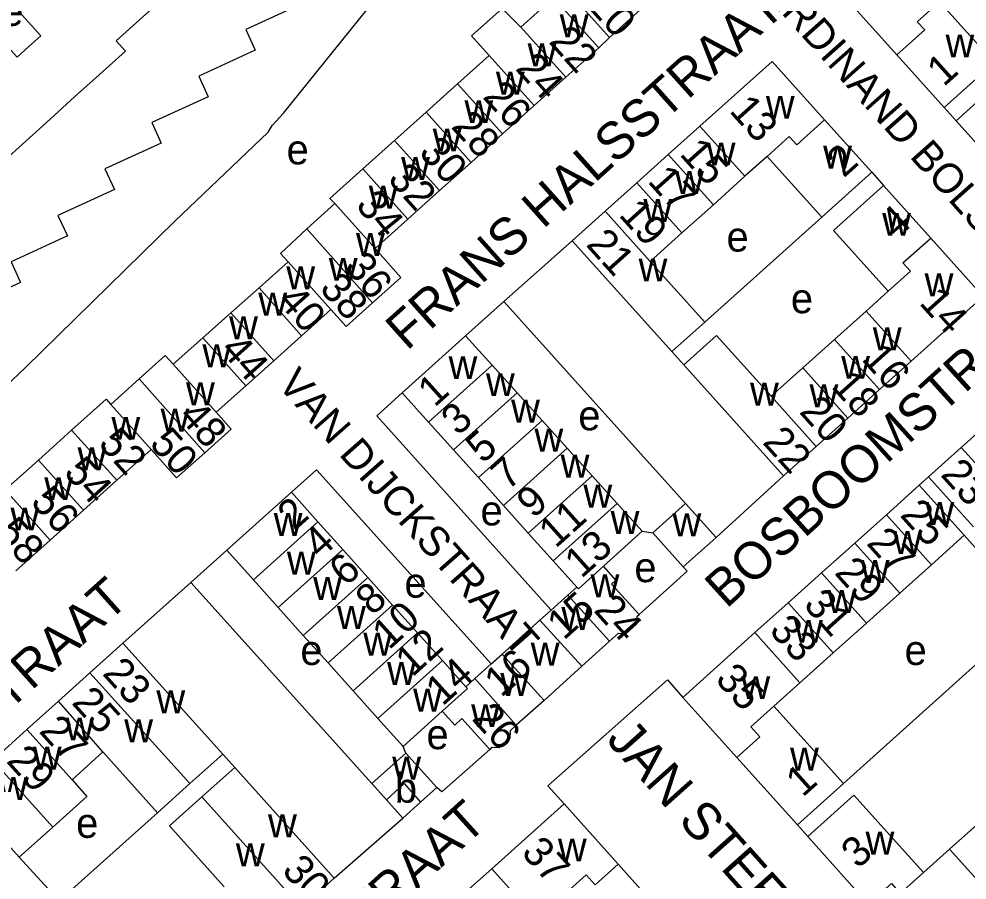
# Model space of a CAD drawing. Extents: x 161775 to 163181, y 382878 to 383925.
# Drawn here: x 162727.8 to 162855, y 383447.3 to 383562.8 of the extents above; entities that cross this region are included whole.
import ezdxf

# ---------------------------------------------------------------- set-up
doc = ezdxf.new("R2010")
doc.units = 0
for name, color, linetype in [('BLT_Basislijn', 7, 'Continuous'), ('BLT_Bebouwing', 7, 'Continuous'), ('BLT_Centroide', 7, 'Continuous'), ('BLT_Huisnummer', 7, 'Continuous'), ('BLT_Huisnummer_ tussenligend', 7, 'Continuous'), ('BLT_Onderdoorgang_en_onderverdeling', 7, 'Continuous'), ('BLT_Onderverdeling_panden', 7, 'Continuous'), ('BLT_Straatnaam', 7, 'Continuous')]:
    doc.layers.add(name, color=color, linetype=linetype)

msp = doc.modelspace()

# ---------------------------------------------------------------- linework, layer by layer
at = {"layer": 'BLT_Basislijn'}
for p, q in [((162805.56, 383558.97), (162807.02, 383560.35)), ((162851.89, 383550.97), (162853.49, 383549.18)), ((162842.18, 383542.25), (162843.78, 383540.47)), ((162819.78, 383522.14), (162835.48, 383536.24)), ((162792.86, 383524.92), (162802.02, 383533.08)), ((162787.71, 383520.31), (162792.86, 383524.92)), ((162817.22, 383497.81), (162792.86, 383524.92)), ((162815.38, 383518.19), (162816.98, 383516.41)), ((162779.21, 383512.66), (162775.82, 383509.59)), ((162775.82, 383509.59), (162799.2, 383483.51)), ((162767.73, 383502.35), (162764.34, 383499.31)), ((162791.15, 383476.3), (162767.73, 383502.35)), ((162830.35, 383501.53), (162821.3, 383493.27)), ((162848.55, 383500.26), (162849.8, 383501.39)), ((162811.4, 383494.08), (162812.83, 383493.86)), ((162863.87, 383483.15), (162854.59, 383493.54)), ((162750.87, 383487.21), (162755.68, 383491.53)), ((162817.43, 383488.72), (162816.91, 383489.33)), ((162810.98, 383482.91), (162817.43, 383488.72)), ((162741.75, 383479.05), (162750.87, 383487.21)), ((162750.87, 383487.21), (162775.14, 383460.22)), ((162838.39, 383460.23), (162863.87, 383483.15)), ((162779.71, 383464.31), (162779.34, 383465.22)), ((162755.13, 383464.17), (162756.74, 383462.39)), ((162790.94, 383464.82), (162784.51, 383459.11)), ((162784.51, 383459.11), (162783.84, 383459.71)), ((162770.08, 383447.52), (162779.29, 383455.6)), ((162832.21, 383454.68), (162833.61, 383453.12))]:
    msp.add_line(p, q, dxfattribs=at)
for points in [[(162728.69, 383516.08), (162748.72, 383535.7), (162761.22, 383547.63), (162761.76, 383548.52), (162763.29, 383550.17), (162782.46, 383574.02)], [(162765.74, 383564.84), (162758.22, 383561.4), (162759.49, 383558.63), (162751.92, 383555.17), (162753.19, 383552.4), (162745.63, 383548.94), (162746.89, 383546.17), (162739.33, 383542.71), (162740.6, 383539.94), (162733.03, 383536.47), (162734.3, 383533.71), (162726.74, 383530.24), (162728, 383527.48), (162720.44, 383524.01)], [(162728.69, 383516.08), (162713.68, 383501.84), (162688.53, 383479.69)], [(162800.92, 383457.5), (162798.75, 383459.94), (162814.78, 383474.13), (162816.84, 383471.8)], [(162733.2, 383444.49), (162746.38, 383456.32)], [(162727.85, 383450.36), (162733.2, 383444.49)]]:
    msp.add_lwpolyline(points, dxfattribs=at)
at = {"layer": 'BLT_Bebouwing'}
for p, q in [((162807.02, 383560.35), (162799.67, 383568.53)), ((162743.96, 383562.71), (162747.32, 383565.74)), ((162795.13, 383561.74), (162799.52, 383565.69)), ((162799.52, 383565.69), (162805.56, 383558.97)), ((162838.53, 383565.85), (162845.57, 383558.01)), ((162858.59, 383556.98), (162851.26, 383565.14)), ((162811.14, 383564.04), (162807.02, 383560.35)), ((162740.83, 383559.88), (162743.96, 383562.71)), ((162786.64, 383554.13), (162790.88, 383557.94)), ((162805.56, 383558.97), (162801.17, 383555.02)), ((162845.57, 383558.01), (162851.89, 383550.97)), ((162819.14, 383548.45), (162828.82, 383557.13)), ((162828.82, 383557.13), (162835.86, 383549.29)), ((162851.89, 383550.97), (162858.59, 383556.98)), ((162735.26, 383552.36), (162738.55, 383555.34)), ((162782.4, 383550.32), (162786.64, 383554.13)), ((162801.17, 383555.02), (162796.92, 383551.21)), ((162731.99, 383549.4), (162735.26, 383552.36)), ((162778.16, 383546.51), (162782.4, 383550.32)), ((162796.92, 383551.21), (162792.68, 383547.4)), ((162728.72, 383546.45), (162731.99, 383549.4)), ((162835.86, 383549.29), (162842.18, 383542.25)), ((162814.9, 383544.64), (162819.14, 383548.45)), ((162725.45, 383543.49), (162728.72, 383546.45)), ((162773.92, 383542.7), (162778.16, 383546.51)), ((162792.68, 383547.4), (162788.44, 383543.59)), ((162810.66, 383540.83), (162814.9, 383544.64)), ((162828.16, 383544.39), (162825.18, 383541.72)), ((162835.48, 383536.24), (162828.16, 383544.39)), ((162769.52, 383538.76), (162773.92, 383542.7)), ((162788.44, 383543.59), (162784.2, 383539.79)), ((162825.18, 383541.72), (162820.94, 383537.91)), ((162842.18, 383542.25), (162835.48, 383536.24)), ((162806.42, 383537.02), (162810.66, 383540.83)), ((162837.08, 383534.45), (162843.78, 383540.47)), ((162843.78, 383540.47), (162850.1, 383533.43)), ((162770.19, 383538.06), (162769.52, 383538.76)), ((162784.2, 383539.79), (162779.96, 383535.98)), ((162766.4, 383534.67), (162770.19, 383538.06)), ((162820.94, 383537.91), (162816.7, 383534.11)), ((162802.02, 383533.08), (162806.42, 383537.02)), ((162779.96, 383535.98), (162775.56, 383532.03)), ((162816.7, 383534.11), (162812.46, 383530.3)), ((162844.4, 383526.3), (162837.08, 383534.45)), ((162815.38, 383518.19), (162802.02, 383533.08)), ((162850.1, 383533.43), (162857.14, 383525.58)), ((162812.46, 383530.3), (162819.78, 383522.14)), ((162841.43, 383523.62), (162844.4, 383526.3)), ((162857.14, 383525.58), (162852.75, 383521.64)), ((162769.65, 383523.83), (162765.71, 383520.3)), ((162769.65, 383523.83), (162771.68, 383521.56)), ((162775.21, 383524.72), (162771.68, 383521.56)), ((162837.19, 383519.82), (162841.43, 383523.62)), ((162819.78, 383522.14), (162815.38, 383518.19)), ((162852.75, 383521.64), (162847.47, 383516.9)), ((162765.71, 383520.3), (162761.97, 383516.95)), ((162787.71, 383520.31), (162779.21, 383512.66)), ((162791.27, 383516.38), (162787.71, 383520.31)), ((162816.98, 383516.41), (162821.38, 383520.36)), ((162821.38, 383520.36), (162828.7, 383512.2)), ((162832.95, 383516.01), (162837.19, 383519.82)), ((162761.97, 383516.95), (162758.21, 383513.59)), ((162794.62, 383512.67), (162791.27, 383516.38)), ((162830.35, 383501.53), (162816.98, 383516.41)), ((162828.7, 383512.2), (162832.95, 383516.01)), ((162847.47, 383516.9), (162843.23, 383513.09)), ((162740.11, 383511.11), (162743.91, 383514.52)), ((162758.21, 383513.59), (162754.26, 383510.05)), ((162779.21, 383512.66), (162782.75, 383508.72)), ((162797.97, 383508.96), (162794.62, 383512.67)), ((162843.23, 383513.09), (162838.99, 383509.28)), ((162734.87, 383507.65), (162739.49, 383511.8)), ((162739.49, 383511.8), (162740.11, 383511.11)), ((162754.26, 383510.05), (162756.27, 383507.8)), ((162782.75, 383508.72), (162786.1, 383505)), ((162801.32, 383505.25), (162797.97, 383508.96)), ((162838.99, 383509.28), (162834.74, 383505.47)), ((162854.2, 383505.33), (162858.44, 383509.14)), ((162730.41, 383503.64), (162734.87, 383507.65)), ((162756.27, 383507.8), (162752.73, 383504.63)), ((162745.53, 383505.07), (162740.91, 383500.92)), ((162752.73, 383504.63), (162748.95, 383501.25)), ((162786.1, 383505), (162789.44, 383501.28)), ((162804.67, 383501.54), (162801.32, 383505.25)), ((162834.74, 383505.47), (162830.35, 383501.53)), ((162849.8, 383501.39), (162854.2, 383505.33)), ((162725.94, 383499.63), (162730.41, 383503.64)), ((162740.91, 383500.92), (162736.45, 383496.91)), ((162789.44, 383501.28), (162792.78, 383497.56)), ((162808.02, 383497.83), (162804.67, 383501.54)), ((162855.84, 383494.66), (162849.8, 383501.39)), ((162848.55, 383500.26), (162844.15, 383496.31)), ((162854.59, 383493.54), (162848.55, 383500.26)), ((162755.68, 383491.53), (162764.34, 383499.31)), ((162764.34, 383499.31), (162767.9, 383495.35)), ((162736.45, 383496.91), (162731.98, 383492.91)), ((162792.78, 383497.56), (162796.12, 383493.84)), ((162811.4, 383494.08), (162808.02, 383497.83)), ((162812.83, 383493.86), (162817.22, 383497.81)), ((162817.22, 383497.81), (162821.3, 383493.27)), ((162844.15, 383496.31), (162839.91, 383492.51)), ((162767.9, 383495.35), (162771.24, 383491.62)), ((162796.12, 383493.84), (162799.47, 383490.13)), ((162806.21, 383489.39), (162811.4, 383494.08)), ((162816.91, 383489.33), (162812.83, 383493.86)), ((162821.3, 383493.27), (162816.91, 383489.33)), ((162850.19, 383489.59), (162854.59, 383493.54)), ((162731.98, 383492.91), (162727.36, 383488.76)), ((162839.91, 383492.51), (162835.45, 383488.5)), ((162759.24, 383487.56), (162755.68, 383491.53)), ((162771.24, 383491.62), (162774.58, 383487.9)), ((162799.47, 383490.13), (162802.64, 383486.59)), ((162807.88, 383487.53), (162806.21, 383489.39)), ((162845.95, 383485.78), (162850.19, 383489.59)), ((162774.58, 383487.9), (162777.91, 383484.18)), ((162835.45, 383488.5), (162830.98, 383484.49)), ((162762.59, 383483.84), (162759.24, 383487.56)), ((162807.29, 383487), (162807.88, 383487.53)), ((162810.98, 383482.91), (162807.29, 383487)), ((162801.42, 383485.49), (162799.2, 383483.51)), ((162802.64, 383486.59), (162801.42, 383485.49)), ((162841.49, 383481.77), (162845.95, 383485.78)), ((162777.91, 383484.18), (162781.25, 383480.46)), ((162830.98, 383484.49), (162826.52, 383480.48)), ((162765.93, 383480.12), (162762.59, 383483.84)), ((162799.2, 383483.51), (162797.68, 383482.14)), ((162810.72, 383482.69), (162810.98, 383482.91)), ((162792.62, 383477.61), (162797.68, 383482.14)), ((162809.26, 383480.35), (162810.65, 383481.6)), ((162810.65, 383481.6), (162810.72, 383482.69)), ((162837.02, 383477.76), (162841.49, 383481.77)), ((162781.25, 383480.46), (162784.59, 383476.74)), ((162807, 383479.33), (162808.21, 383480.42)), ((162808.21, 383480.42), (162809.26, 383480.35)), ((162826.52, 383480.48), (162816.84, 383471.8)), ((162769.27, 383476.41), (162765.93, 383480.12)), ((162803.29, 383475.97), (162807, 383479.33)), ((162832.56, 383473.75), (162837.02, 383477.76)), ((162784.59, 383476.74), (162787.74, 383473.23)), ((162791.15, 383476.3), (162792.62, 383477.61)), ((162772.62, 383472.69), (162769.27, 383476.41)), ((162788.94, 383474.31), (162791.15, 383476.3)), ((162798.23, 383471.38), (162803.29, 383475.97)), ((162787.74, 383473.23), (162788.94, 383474.31)), ((162775.96, 383468.97), (162772.62, 383472.69)), ((162829.06, 383470.61), (162832.56, 383473.75)), ((162798.23, 383471.38), (162794.5, 383468.06)), ((162816.84, 383471.8), (162824.09, 383463.73)), ((162838.39, 383460.23), (162829.06, 383470.61)), ((162779.34, 383465.22), (162775.96, 383468.97)), ((162784.58, 383469.93), (162779.34, 383465.22)), ((162786.25, 383468.07), (162784.58, 383469.93)), ((162787.22, 383468.94), (162786.25, 383468.07)), ((162790.94, 383464.82), (162787.22, 383468.94)), ((162794.5, 383468.06), (162793.67, 383467.32)), ((162724.28, 383463.35), (162728.85, 383467.48)), ((162793.63, 383466.27), (162792.22, 383465.02)), ((162793.67, 383467.32), (162793.63, 383466.27)), ((162791.19, 383465.07), (162790.94, 383464.82)), ((162792.22, 383465.02), (162791.19, 383465.07)), ((162779.71, 383464.31), (162775.14, 383460.22)), ((162783.84, 383459.71), (162779.71, 383464.31)), ((162824.09, 383463.73), (162832.21, 383454.68)), ((162775.14, 383460.22), (162777.08, 383458.06)), ((162832.21, 383454.68), (162838.39, 383460.23)), ((162781.68, 383457.75), (162783.84, 383459.71)), ((162833.61, 383453.12), (162839.79, 383458.66)), ((162839.79, 383458.66), (162849.11, 383448.28)), ((162777.08, 383458.06), (162779.29, 383455.6)), ((162779.29, 383455.6), (162781.68, 383457.75)), ((162800.92, 383457.5), (162791.25, 383448.81)), ((162808.16, 383449.43), (162800.92, 383457.5)), ((162852.61, 383451.42), (162857.08, 383455.42)), ((162732.34, 383454.4), (162727.85, 383450.36)), ((162841.74, 383444.07), (162833.61, 383453.12)), ((162849.11, 383448.28), (162852.61, 383451.42)), ((162791.25, 383448.81), (162787, 383445.01)), ((162816.28, 383440.39), (162808.16, 383449.43))]:
    msp.add_line(p, q, dxfattribs=at)
for points in [[(162726.56, 383565.18), (162730.73, 383560.57), (162729.13, 383559.13)], [(162790.88, 383557.94), (162788.52, 383560.57), (162792.61, 383564.24), (162795.13, 383561.74)], [(162729.13, 383559.13), (162727.54, 383557.69), (162723.38, 383562.3)], [(162738.55, 383555.34), (162742.07, 383558.51), (162740.83, 383559.88)], [(162853.49, 383549.18), (162859.96, 383554.99), (162867.29, 383546.84)], [(162859.81, 383542.14), (162853.49, 383549.18)], [(162763.91, 383530.24), (162762.88, 383531.37), (162766.4, 383534.67)], [(162775.56, 383532.03), (162779.04, 383528.15), (162775.21, 383524.72)], [(162763.91, 383530.24), (162760, 383526.74)], [(162760, 383526.74), (162756.22, 383523.38)], [(162756.22, 383523.38), (162752.46, 383520.02)], [(162752.46, 383520.02), (162748.5, 383516.49)], [(162743.91, 383514.52), (162747.43, 383517.67), (162748.5, 383516.49)], [(162745.53, 383505.07), (162748.95, 383501.25)], [(162737.32, 383475.11), (162741.75, 383479.05)], [(162741.75, 383479.05), (162755.13, 383464.17)], [(162733.09, 383471.3), (162737.32, 383475.11)], [(162728.85, 383467.48), (162733.09, 383471.3)], [(162739.04, 383464.49), (162734.92, 383460.75)], [(162746.38, 383456.32), (162739.04, 383464.49)], [(162755.13, 383464.17), (162750.73, 383460.22)], [(162756.74, 383462.39), (162752.34, 383458.44)], [(162770.08, 383447.52), (162756.74, 383462.39)], [(162734.92, 383460.75), (162736.91, 383458.5), (162732.34, 383454.4)], [(162750.73, 383460.22), (162746.38, 383456.32)], [(162727.85, 383450.36), (162719.78, 383459.31)], [(162752.34, 383458.44), (162748, 383454.57)], [(162748, 383454.57), (162755.32, 383446.39)], [(162765.7, 383443.61), (162770.08, 383447.52)]]:
    msp.add_lwpolyline(points, dxfattribs=at)
at = {"layer": 'BLT_Onderdoorgang_en_onderverdeling'}
for p, q in [((162797.68, 383482.14), (162803.29, 383475.97)), ((162792.62, 383477.61), (162798.23, 383471.38))]:
    msp.add_line(p, q, dxfattribs=at)
at = {"layer": 'BLT_Onderverdeling_panden'}
for p, q in [((162801.17, 383555.02), (162795.13, 383561.74)), ((162790.88, 383557.94), (162796.92, 383551.21)), ((162792.68, 383547.4), (162786.64, 383554.13)), ((162782.4, 383550.32), (162788.44, 383543.59)), ((162825.18, 383541.72), (162819.14, 383548.45)), ((162784.2, 383539.79), (162778.16, 383546.51)), ((162820.94, 383537.91), (162814.9, 383544.64)), ((162773.92, 383542.7), (162779.96, 383535.98)), ((162816.7, 383534.11), (162810.66, 383540.83)), ((162812.46, 383530.3), (162806.42, 383537.02)), ((162766.4, 383534.67), (162775.21, 383524.72)), ((162763.91, 383530.24), (162769.65, 383523.83)), ((162760, 383526.74), (162765.71, 383520.3)), ((162847.47, 383516.9), (162841.43, 383523.62)), ((162756.22, 383523.38), (162761.97, 383516.95)), ((162752.46, 383520.02), (162758.21, 383513.59)), ((162843.23, 383513.09), (162837.19, 383519.82)), ((162748.5, 383516.49), (162754.26, 383510.05)), ((162782.75, 383508.72), (162791.27, 383516.38)), ((162838.99, 383509.28), (162832.95, 383516.01)), ((162743.91, 383514.52), (162752.73, 383504.63)), ((162794.62, 383512.67), (162786.1, 383505)), ((162834.74, 383505.47), (162828.7, 383512.2)), ((162797.97, 383508.96), (162789.44, 383501.28)), ((162740.91, 383500.92), (162734.87, 383507.65)), ((162801.32, 383505.25), (162792.78, 383497.56)), ((162860.24, 383498.61), (162854.2, 383505.33)), ((162736.45, 383496.91), (162730.41, 383503.64)), ((162804.67, 383501.54), (162796.12, 383493.84)), ((162731.98, 383492.91), (162725.94, 383499.63)), ((162799.47, 383490.13), (162808.02, 383497.83)), ((162850.19, 383489.59), (162844.15, 383496.31)), ((162767.9, 383495.35), (162759.24, 383487.56)), ((162845.95, 383485.78), (162839.91, 383492.51)), ((162762.59, 383483.84), (162771.24, 383491.62)), ((162806.21, 383489.39), (162802.85, 383486.36)), ((162765.93, 383480.12), (162774.58, 383487.9)), ((162841.49, 383481.77), (162835.45, 383488.5)), ((162801.42, 383485.49), (162807, 383479.33)), ((162802.85, 383486.36), (162802.64, 383486.59)), ((162769.27, 383476.41), (162777.91, 383484.18)), ((162837.02, 383477.76), (162830.98, 383484.49)), ((162772.62, 383472.69), (162781.25, 383480.46)), ((162832.56, 383473.75), (162826.52, 383480.48)), ((162784.59, 383476.74), (162775.96, 383468.97)), ((162750.73, 383460.22), (162737.32, 383475.11)), ((162788.94, 383474.31), (162794.5, 383468.06)), ((162784.58, 383469.93), (162787.97, 383472.98)), ((162787.97, 383472.98), (162787.74, 383473.23)), ((162739.04, 383464.49), (162733.09, 383471.3)), ((162734.92, 383460.75), (162728.85, 383467.48)), ((162724.28, 383463.35), (162732.34, 383454.4)), ((162765.7, 383443.61), (162752.34, 383458.44)), ((162858.65, 383444.69), (162852.61, 383451.42)), ((162797.29, 383442.09), (162791.25, 383448.81))]:
    msp.add_line(p, q, dxfattribs=at)
for points in [[(162845.57, 383558.01), (162849.29, 383561.35), (162848.29, 383562.46), (162851.26, 383565.14)], [(162828.16, 383544.39), (162831.13, 383547.07), (162832.14, 383545.95), (162835.86, 383549.29)], [(162775.56, 383532.03), (162770.19, 383538.06)], [(162844.4, 383526.3), (162847.38, 383528.97), (162846.38, 383530.09), (162850.1, 383533.43)], [(162740.11, 383511.11), (162745.53, 383505.07)], [(162824.09, 383463.73), (162827.17, 383466.5), (162825.97, 383467.84), (162829.06, 383470.61)], [(162777.08, 383458.06), (162779.48, 383460.22), (162781.68, 383457.75)], [(162800.78, 383445.23), (162803.87, 383448), (162805.07, 383446.66), (162808.16, 383449.43)], [(162841.74, 383444.07), (162844.82, 383446.84), (162846.02, 383445.5), (162849.11, 383448.28)]]:
    msp.add_lwpolyline(points, dxfattribs=at)

# ---------------------------------------------------------------- texts
at = {"layer": 'BLT_Centroide'}
for s, p in [('e', (162725.42, 383561.9)), ('w', (162800.34, 383560.36)), ('w', (162852.08, 383557.67)), ('w', (162796.03, 383556.48)), ('w', (162791.78, 383552.67)), ('w', (162787.55, 383548.86)), ('w', (162827.98, 383549.44)), ('w', (162783.3, 383545.05)), ('e', (162763.7, 383543.32)), ('w', (162820.05, 383543.17)), ('w', (162835.67, 383542.75)), ('w', (162779.06, 383541.23)), ('w', (162815.8, 383539.36)), ('w', (162774.73, 383537.38)), ('w', (162811.56, 383535.58)), ('w', (162843.59, 383533.73)), ('w', (162773.01, 383531.03)), ('e', (162822.71, 383531.61)), ('w', (162769.36, 383527.7)), ('w', (162810.91, 383527.61)), ('w', (162763.66, 383526.56)), ('w', (162849.28, 383525.61)), ('w', (162759.91, 383523.02)), ('e', (162831.34, 383523.34)), ('w', (162755.99, 383519.84)), ('w', (162842.33, 383518.36)), ('w', (162752.41, 383516.09)), ('w', (162785.42, 383514.5)), ('w', (162838.09, 383514.55)), ('w', (162790.44, 383512.22)), ('w', (162750.21, 383511)), ('w', (162825.86, 383510.95)), ('w', (162833.84, 383510.73)), ('w', (162793.81, 383508.67)), ('w', (162746.8, 383507.45)), ('e', (162802.83, 383507.63)), ('w', (162740.2, 383506.36)), ('w', (162796.95, 383504.78)), ('w', (162735.66, 383502.28)), ('w', (162800.45, 383501.28)), ('w', (162731.19, 383498.27)), ('w', (162803.51, 383497.25)), ('w', (162726.66, 383494.19)), ('e', (162789.71, 383494.87)), ('w', (162807.16, 383493.73)), ('w', (162849.38, 383494.92)), ('w', (162761.97, 383493.47)), ('w', (162815.46, 383493.41)), ('w', (162845.05, 383491.05)), ('w', (162763.74, 383488.26)), ('e', (162810.35, 383487.25)), ('w', (162840.7, 383487.14)), ('w', (162767.26, 383484.86)), ('e', (162779.51, 383485.18)), ('w', (162804.47, 383485.23)), ('w', (162836.23, 383483.12)), ('w', (162770.46, 383480.98)), ('w', (162800.56, 383480.85)), ('w', (162831.77, 383479.12)), ('w', (162773.99, 383477.39)), ('e', (162765.55, 383476.14)), ('w', (162796.45, 383476.05)), ('e', (162846.59, 383476.14)), ('w', (162777.17, 383473.47)), ('w', (162792.36, 383472)), ('w', (162824.7, 383471.56)), ('w', (162746.23, 383469.65)), ('w', (162780.67, 383469.89)), ('w', (162788.45, 383467.81)), ('w', (162734.01, 383466.02)), ('w', (162741.92, 383465.76)), ('e', (162782.46, 383464.84)), ('w', (162729.65, 383462.1)), ('w', (162831.23, 383461.98)), ('w', (162777.87, 383460.76)), ('b', (162778.22, 383457.66)), ('w', (162725.12, 383458.04)), ('e', (162735.47, 383452.94)), ('w', (162761.21, 383453.01)), ('w', (162841.36, 383450.7)), ('w', (162800.09, 383449.78)), ('w', (162756.9, 383449.12))]:
    msp.add_text(s, height=4, dxfattribs=at).set_placement(p)
at = {"layer": 'BLT_Huisnummer'}
for s, rotation, p in [('22', 311.8952, (162798.75, 383559.72)), ('1', 41.9195, (162851.84, 383553.64)), ('26', 312.0954, (162789.88, 383552.31)), ('13', 311.9151, (162822.96, 383550.44)), ('30', 312.0976, (162781.3, 383544.81)), ('15', 311.9151, (162816.3, 383544.64)), ('2', 41.9191, (162838.43, 383541.42)), ('34', 309.3184, (162772.85, 383537.79)), ('4', 41.9191, (162845.56, 383533.23)), ('21', 311.9151, (162803.74, 383532.49)), ('38', 311.8134, (162767.99, 383526.56)), ('40', 311.8134, (162762.33, 383524.89)), ('14', 311.9151, (162848.43, 383524.66)), ('44', 311.8114, (162754.67, 383518.34)), ('1', 41.8521, (162783.55, 383510.63)), ('18', 311.9151, (162836.63, 383513.48)), ('48', 311.8133, (162749.07, 383509.42)), ('52', 311.9151, (162738.3, 383505.75)), ('5', 41.8386, (162790.02, 383503.05)), ('22', 311.9151, (162827.42, 383505.96)), ('23', 311.9198, (162851.3, 383501.62)), ('56', 311.9151, (162729.23, 383497.92)), ('9', 41.8465, (162796.8, 383495.69)), ('2', 42.0405, (162764.74, 383494.03)), ('27', 311.9198, (162841.37, 383492.41)), ('13', 41.846, (162803.24, 383487.66)), ('6', 42.046, (162771.67, 383486.57)), ('15', 41.8428, (162800.89, 383479.37)), ('24', 311.84, (162804.77, 383483.41)), ('31', 311.9198, (162832.9, 383484.13)), ('10', 42.0445, (162777.44, 383478.07)), ('16', 42.0481, (162792.48, 383471.68)), ('23', 312.0099, (162738.88, 383474.93)), ('14', 42.0463, (162784.61, 383470.52)), ('35', 311.9198, (162821.06, 383474.13)), ('26', 312.0453, (162788.43, 383468.86)), ('27', 312.007, (162730.37, 383467.19)), ('1', 41.9185, (162832.92, 383458.3)), ('37', 311.9198, (162795.05, 383450.88)), ('3', 41.9185, (162840.34, 383448.69)), ('30', 312.009, (162762.93, 383448.46))]:
    msp.add_text(s, height=4, rotation=rotation, dxfattribs=at).set_placement(p)
at = {"layer": 'BLT_Huisnummer_ tussenligend'}
for s, rotation, p in [('20', 311.9036, (162803.93, 383564.51)), ('24', 311.8952, (162794.27, 383556.1)), ('28', 312.0954, (162785.65, 383548.31)), ('32', 312.0976, (162777.13, 383541.24)), ('17', 311.9151, (162812, 383541)), ('19', 311.9151, (162808.14, 383536.48)), ('36', 309.3184, (162771.31, 383529.52)), ('16', 311.9151, (162840.7, 383517.14)), ('20', 311.9151, (162832.35, 383510.05)), ('3', 41.8521, (162786.69, 383506.79)), ('50', 311.8143, (162745.16, 383505.73)), ('54', 311.9151, (162733.67, 383501.87)), ('7', 41.8386, (162793.36, 383499.45)), ('25', 311.9198, (162845.86, 383496.19)), ('11', 41.8465, (162799.78, 383491.71)), ('58', 311.9104, (162724.56, 383493.75)), ('4', 42.0405, (162768.21, 383490.27)), ('29', 311.9198, (162837.07, 383488.44)), ('8', 42.046, (162775.2, 383482.66)), ('33', 311.9198, (162828.3, 383480.68)), ('12', 42.0445, (162780.56, 383474.42)), ('25', 312.0089, (162734.75, 383471.02)), ('29', 312.0126, (162725.99, 383463.18))]:
    msp.add_text(s, height=4, rotation=rotation, dxfattribs=at).set_placement(p)
at = {"layer": 'BLT_Straatnaam'}
for s, height, rotation, p in [('FERDINAND BOLSTRAAT', 4, 311.7055, (162825.42, 383568.75)), ('FRANS HALSSTRAAT', 5, 41.8155, (162779.84, 383518.22)), ('BOSBOOMSTRAAT', 5, 42.1107, (162822.69, 383483.61)), ('VAN DIJCKSTRAAT', 4, 311.4964, (162762.34, 383513.73)), ('FRANS HALSSTRAAT', 5, 41.8155, (162691.82, 383438.95)), ('JAN STEENSTRAAT', 5, 311.7979, (162806.44, 383466.02)), ('BOSBOOMSTRAAT', 5, 42.1107, (162745.58, 383413.78))]:
    msp.add_text(s, height=height, rotation=rotation, dxfattribs=at).set_placement(p)

doc.saveas('drawing.dxf')
